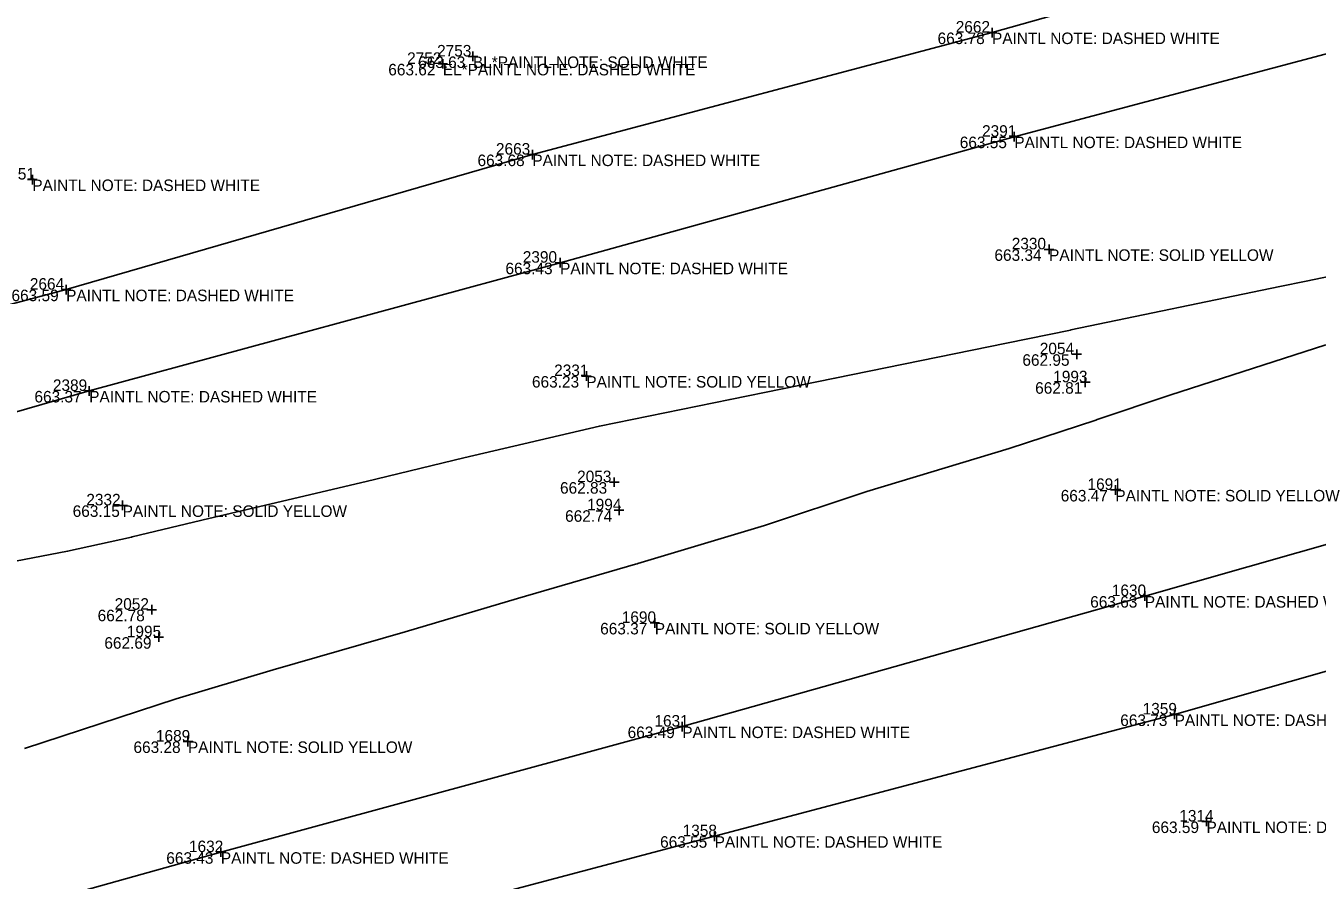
# Model space of a CAD drawing. Extents: x 2129350 to 2137777, y 657588 to 659885.
# Drawn here: x 2131042.4 to 2131176.8, y 658108 to 658197 of the extents above; entities that cross this region are included whole.
import ezdxf

# ---------------------------------------------------------------- set-up
doc = ezdxf.new("R2010")
doc.units = 0
for name, color, linetype in [('DT_X_Contour_Minor', 7, 'Continuous'), ('PV_X_COP', 7, 'Continuous'), ('SV_X_Shot_Marker', 7, 'Continuous'), ('SV_X_Text_Comment', 7, 'Continuous'), ('SV_X_Text_Elevation', 7, 'Continuous'), ('SV_X_Text_Name', 7, 'Continuous')]:
    doc.layers.add(name, color=color, linetype=linetype)

msp = doc.modelspace()

# ---------------------------------------------------------------- linework, layer by layer
at = {"layer": 'DT_X_Contour_Minor'}
for points in [[(2131193.01, 658174), (2131175.67, 658170.38), (2131172.96, 658169.83), (2131151.19, 658165.3), (2131151.14, 658165.29), (2131144.5, 658163.94), (2131126.62, 658160.28), (2131115.71, 658158.07), (2131102.11, 658155.29), (2131087.97, 658151.97), (2131077.8, 658149.51), (2131061.42, 658145.67), (2131053.47, 658143.75), (2131053.38, 658143.73), (2131046.73, 658142.26), (2131028.8, 658138.82)], [(2131042.24, 658121.69), (2131058.02, 658126.88), (2131068.15, 658129.89), (2131081.88, 658133.86), (2131093.56, 658137.33), (2131105.85, 658140.89), (2131106.02, 658140.94), (2131106.09, 658140.96), (2131119.28, 658144.95), (2131129.94, 658148.48), (2131144.75, 658152.94), (2131153.78, 658155.91), (2131153.94, 658155.96), (2131161.5, 658158.5), (2131177.74, 658163.75)]]:
    msp.add_lwpolyline(points, dxfattribs=at)
at = {"layer": 'PV_X_COP'}
for points in [[(2131528.03, 658302.66), (2131480.18, 658289.6), (2131431.72, 658276.11), (2131383.73, 658262.83), (2131335.06, 658249.37), (2131287.25, 658236.79), (2131239.47, 658222.35), (2131190.92, 658209.79), (2131142.98, 658196.28), (2131095.12, 658183.57), (2131046.58, 658169.5), (2130997.83, 658156.5), (2130949.67, 658143.39), (2130901.29, 658130.24), (2130853.81, 658116.91), (2130805.18, 658103.5), (2130756.8, 658090.85), (2130709.64, 658077.1)], [(2130712.28, 658065.72), (2130760.53, 658079.19), (2130808.66, 658092.27), (2130856.27, 658105.25), (2130904.86, 658118.78), (2130952.88, 658132.43), (2131001.46, 658145.23), (2131048.98, 658158.95), (2131098.01, 658172.31), (2131145.3, 658185.43), (2131194.12, 658198.4), (2131242.1, 658211.21), (2131290.4, 658225.02), (2131338.4, 658238.17), (2131386.52, 658251.36), (2131434.96, 658264.62), (2131482.99, 658278.86)], [(2131496.4, 658230.41), (2131448.12, 658216.93), (2131400.03, 658203.66), (2131351.69, 658190.41), (2131303.58, 658176.94), (2131255.12, 658163.65), (2131207.02, 658151.3), (2131158.89, 658137.58), (2131110.73, 658123.99), (2131062.69, 658110.91), (2131014.52, 658097.43), (2130965.87, 658084.46), (2130917.87, 658070.89), (2130869.49, 658057.9), (2130821.45, 658044.54), (2130773.41, 658031.03), (2130725.14, 658018.16)], [(2130728.05, 658006.58), (2130776.44, 658019.66), (2130824.89, 658032.96), (2130872.98, 658046.17), (2130921.13, 658059.48), (2130969.16, 658072.87), (2131017.47, 658085.93), (2131065.38, 658099.66), (2131114.1, 658112.57), (2131161.99, 658125.25), (2131210.4, 658139.07), (2131258.26, 658152.31), (2131306.83, 658165.48), (2131354.96, 658178.81), (2131403.29, 658192.13), (2131451.49, 658205.21), (2131499.77, 658218.79)]]:
    msp.add_lwpolyline(points, dxfattribs=at)
at = {"layer": 'SV_X_Shot_Marker'}
for p, q in [((2131142.48, 658196.28), (2131143.48, 658196.28)), ((2131142.98, 658196.78), (2131142.98, 658195.78)), ((2131142.98, 658196.28), (2131142.98, 658196.28)), ((2131085.8, 658193.52), (2131085.8, 658192.52)), ((2131088.43, 658193.79), (2131089.43, 658193.79)), ((2131088.93, 658194.29), (2131088.93, 658193.29)), ((2131088.93, 658193.79), (2131088.93, 658193.79)), ((2131085.3, 658193.02), (2131086.3, 658193.02)), ((2131085.8, 658193.02), (2131085.8, 658193.02)), ((2131144.8, 658185.43), (2131145.8, 658185.43)), ((2131145.3, 658185.93), (2131145.3, 658184.93)), ((2131145.3, 658185.43), (2131145.3, 658185.43)), ((2131095.12, 658184.07), (2131095.12, 658183.07)), ((2131094.62, 658183.57), (2131095.62, 658183.57)), ((2131095.12, 658183.57), (2131095.12, 658183.57)), ((2131043.06, 658181.47), (2131043.06, 658180.47)), ((2131042.56, 658180.97), (2131043.56, 658180.97)), ((2131043.06, 658180.97), (2131043.06, 658180.97)), ((2131148.42, 658173.7), (2131149.42, 658173.7)), ((2131148.92, 658174.2), (2131148.92, 658173.2)), ((2131148.92, 658173.7), (2131148.92, 658173.7)), ((2131097.51, 658172.31), (2131098.51, 658172.31)), ((2131098.01, 658172.81), (2131098.01, 658171.81)), ((2131098.01, 658172.31), (2131098.01, 658172.31)), ((2131046.08, 658169.5), (2131047.08, 658169.5)), ((2131046.58, 658170), (2131046.58, 658169)), ((2131046.58, 658169.5), (2131046.58, 658169.5)), ((2131151.3, 658162.77), (2131152.3, 658162.77)), ((2131151.8, 658163.27), (2131151.8, 658162.27)), ((2131151.8, 658162.77), (2131151.8, 658162.77)), ((2131100.74, 658161), (2131100.74, 658160)), ((2131100.24, 658160.5), (2131101.24, 658160.5)), ((2131100.74, 658160.5), (2131100.74, 658160.5)), ((2131152.18, 658159.85), (2131153.18, 658159.85)), ((2131152.68, 658160.35), (2131152.68, 658159.35)), ((2131152.68, 658159.85), (2131152.68, 658159.85)), ((2131048.48, 658158.95), (2131049.48, 658158.95)), ((2131048.98, 658159.45), (2131048.98, 658158.45)), ((2131048.98, 658158.95), (2131048.98, 658158.95)), ((2131103.15, 658149.45), (2131104.15, 658149.45)), ((2131103.65, 658149.95), (2131103.65, 658148.95)), ((2131103.65, 658149.45), (2131103.65, 658149.45)), ((2131155.82, 658149.14), (2131155.82, 658148.14)), ((2131052.46, 658147.53), (2131052.46, 658146.53)), ((2131155.32, 658148.64), (2131156.32, 658148.64)), ((2131155.82, 658148.64), (2131155.82, 658148.64)), ((2131051.96, 658147.03), (2131052.96, 658147.03)), ((2131052.46, 658147.03), (2131052.46, 658147.03)), ((2131103.65, 658146.52), (2131104.65, 658146.52)), ((2131104.15, 658147.02), (2131104.15, 658146.02)), ((2131104.15, 658146.52), (2131104.15, 658146.52)), ((2131158.39, 658137.58), (2131159.39, 658137.58)), ((2131158.89, 658138.08), (2131158.89, 658137.08)), ((2131158.89, 658137.58), (2131158.89, 658137.58)), ((2131054.99, 658136.16), (2131055.99, 658136.16)), ((2131055.49, 658136.66), (2131055.49, 658135.66)), ((2131055.49, 658136.16), (2131055.49, 658136.16)), ((2131107.37, 658134.79), (2131108.37, 658134.79)), ((2131107.87, 658135.29), (2131107.87, 658134.29)), ((2131107.87, 658134.79), (2131107.87, 658134.79)), ((2131055.73, 658133.3), (2131056.73, 658133.3)), ((2131056.23, 658133.8), (2131056.23, 658132.8)), ((2131056.23, 658133.3), (2131056.23, 658133.3)), ((2131161.49, 658125.25), (2131162.49, 658125.25)), ((2131161.99, 658125.75), (2131161.99, 658124.75)), ((2131161.99, 658125.25), (2131161.99, 658125.25)), ((2131110.23, 658123.99), (2131111.23, 658123.99)), ((2131110.73, 658124.49), (2131110.73, 658123.49)), ((2131110.73, 658123.99), (2131110.73, 658123.99)), ((2131058.76, 658122.43), (2131059.76, 658122.43)), ((2131059.26, 658122.93), (2131059.26, 658121.93)), ((2131059.26, 658122.43), (2131059.26, 658122.43)), ((2131164.81, 658114.1), (2131165.81, 658114.1)), ((2131165.31, 658114.6), (2131165.31, 658113.6)), ((2131165.31, 658114.1), (2131165.31, 658114.1)), ((2131113.6, 658112.57), (2131114.6, 658112.57)), ((2131114.1, 658113.07), (2131114.1, 658112.07)), ((2131114.1, 658112.57), (2131114.1, 658112.57)), ((2131062.69, 658111.41), (2131062.69, 658110.41)), ((2131062.19, 658110.91), (2131063.19, 658110.91)), ((2131062.69, 658110.91), (2131062.69, 658110.91))]:
    msp.add_line(p, q, dxfattribs=at)

# ---------------------------------------------------------------- texts
at = {"layer": 'SV_X_Text_Comment'}
for s, p in [('PAINTL NOTE: DASHED WHITE', (2131142.98, 658195.08)), ('BL*PAINTL NOTE: SOLID WHITE', (2131088.93, 658192.59)), ('EL*PAINTL NOTE: DASHED WHITE', (2131085.8, 658191.82)), ('PAINTL NOTE: DASHED WHITE', (2131145.3, 658184.24)), ('PAINTL NOTE: DASHED WHITE', (2131095.12, 658182.37)), ('PAINTL NOTE: DASHED WHITE', (2131043.06, 658179.77)), ('PAINTL NOTE: SOLID YELLOW', (2131148.92, 658172.5)), ('PAINTL NOTE: DASHED WHITE', (2131098.01, 658171.11)), ('PAINTL NOTE: DASHED WHITE', (2131046.58, 658168.3)), ('PAINTL NOTE: SOLID YELLOW', (2131100.74, 658159.3)), ('PAINTL NOTE: DASHED WHITE', (2131048.98, 658157.75)), ('PAINTL NOTE: SOLID YELLOW', (2131155.82, 658147.44)), ('PAINTL NOTE: SOLID YELLOW', (2131052.46, 658145.83)), ('PAINTL NOTE: DASHED WHITE', (2131158.89, 658136.38)), ('PAINTL NOTE: SOLID YELLOW', (2131107.87, 658133.59)), ('PAINTL NOTE: DASHED WHITE', (2131161.99, 658124.05)), ('PAINTL NOTE: DASHED WHITE', (2131110.73, 658122.79)), ('PAINTL NOTE: SOLID YELLOW', (2131059.26, 658121.24)), ('PAINTL NOTE: DASHED WHITE', (2131165.31, 658112.9)), ('PAINTL NOTE: DASHED WHITE', (2131114.1, 658111.37)), ('PAINTL NOTE: DASHED WHITE', (2131062.69, 658109.7))]:
    msp.add_text(s, height=1.2, dxfattribs=at).set_placement(p)
at = {"layer": 'SV_X_Text_Elevation'}
for s, p in [('663.78', (2131137.31, 658195.08)), ('663.63', (2131083.23, 658192.59)), ('663.62', (2131080.12, 658191.82)), ('663.55', (2131139.62, 658184.24)), ('663.68', (2131089.41, 658182.37)), ('663.34', (2131143.23, 658172.5)), ('663.43', (2131092.32, 658171.11)), ('663.59', (2131040.89, 658168.3)), ('662.95', (2131146.14, 658161.57)), ('663.23', (2131095.08, 658159.3)), ('662.81', (2131147.47, 658158.66)), ('663.37', (2131043.28, 658157.75)), ('662.83', (2131098, 658148.25)), ('663.47', (2131150.13, 658147.44)), ('663.15', (2131047.26, 658145.83)), ('662.74', (2131098.53, 658145.32)), ('663.63', (2131153.2, 658136.38)), ('662.78', (2131049.86, 658134.96)), ('663.37', (2131102.18, 658133.59)), ('662.69', (2131050.56, 658132.1)), ('663.73', (2131156.33, 658124.05)), ('663.49', (2131105.04, 658122.79)), ('663.28', (2131053.59, 658121.24)), ('663.59', (2131159.62, 658112.9)), ('663.55', (2131108.42, 658111.37)), ('663.43', (2131057.01, 658109.7))]:
    msp.add_text(s, height=1.2, dxfattribs=at).set_placement(p)
at = {"layer": 'SV_X_Text_Name'}
for s, p in [('2662', (2131139.2, 658196.28)), ('2753', (2131085.2, 658193.79)), ('2752', (2131082.08, 658193.02)), ('2391', (2131141.94, 658185.43)), ('2663', (2131091.33, 658183.57)), ('2751', (2131039.76, 658180.97)), ('2330', (2131145.03, 658173.7)), ('2390', (2131094.12, 658172.31)), ('2664', (2131042.8, 658169.5)), ('2054', (2131147.95, 658162.77)), ('2331', (2131097.39, 658160.5)), ('1993', (2131149.35, 658159.85)), ('2389', (2131045.2, 658158.95)), ('2053', (2131099.78, 658149.45)), ('1691', (2131152.92, 658148.64)), ('2332', (2131048.68, 658147.03)), ('1994', (2131100.82, 658146.52)), ('1630', (2131155.45, 658137.58)), ('2052', (2131051.63, 658136.16)), ('1690', (2131104.43, 658134.79)), ('1995', (2131052.9, 658133.3)), ('1359', (2131158.66, 658125.25)), ('1631', (2131107.83, 658123.99)), ('1689', (2131055.93, 658122.43)), ('1314', (2131162.48, 658114.1)), ('1358', (2131110.77, 658112.57)), ('1632', (2131059.37, 658110.91))]:
    msp.add_text(s, height=1.2, dxfattribs=at).set_placement(p)

doc.saveas('drawing.dxf')
